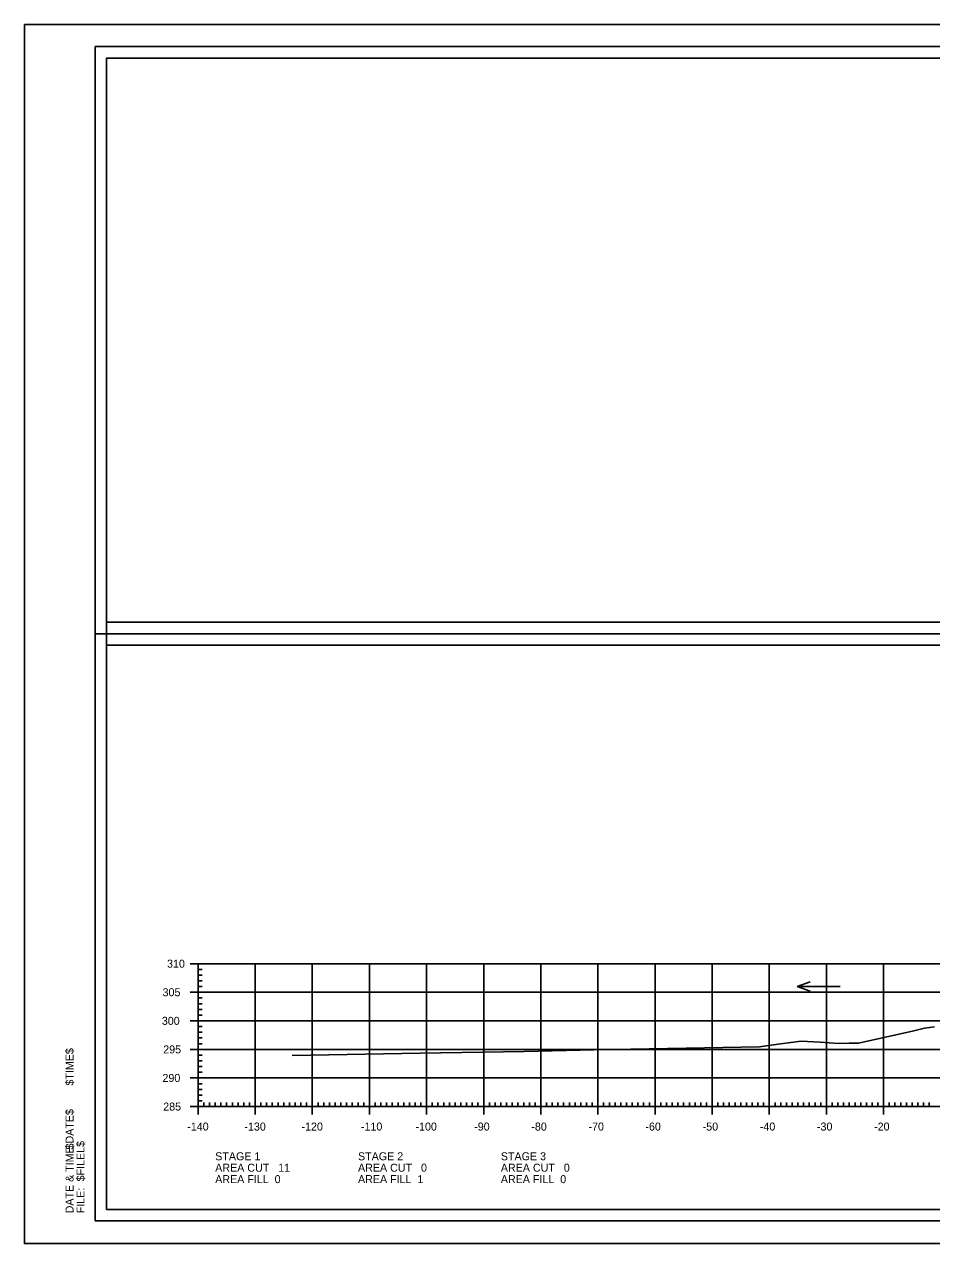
# Model space of a CAD drawing. Extents: x 1368713 to 1370673, y 380279 to 380950.
# Drawn here: x 1369981.9 to 1370140.7, y 380737.1 to 380950.4 of the extents above; entities that cross this region are included whole.
import ezdxf

# ---------------------------------------------------------------- set-up
doc = ezdxf.new("R2010")
doc.units = 0
for name, color, linetype in [('R_Axis', 7, 'Continuous'), ('R_Axis Annot', 7, 'Continuous'), ('R_Border', 7, 'Continuous'), ('R_Border Notes', 7, 'Continuous'), ('R_Border Plan-Plan', 7, 'Continuous'), ('R_Exist Surface', 7, 'Continuous'), ('R_Grid', 7, 'Continuous'), ('R_No Plot', 7, 'Continuous'), ('R_Water Annot', 7, 'Continuous')]:
    doc.layers.add(name, color=color, linetype=linetype)

msp = doc.modelspace()

# ---------------------------------------------------------------- linework, layer by layer
at = {"layer": 'R_Axis'}
for p, q in [((1370010.88, 380786.09), (1370013.68, 380786.09)), ((1370012.28, 380761.09), (1370012.28, 380786.09)), ((1370012.28, 380785.09), (1370012.98, 380785.09)), ((1370012.28, 380784.09), (1370012.98, 380784.09)), ((1370012.28, 380783.09), (1370012.98, 380783.09)), ((1370012.28, 380782.09), (1370012.98, 380782.09)), ((1370010.88, 380781.09), (1370013.68, 380781.09)), ((1370012.28, 380780.09), (1370012.98, 380780.09)), ((1370012.28, 380779.09), (1370012.98, 380779.09)), ((1370012.28, 380778.09), (1370012.98, 380778.09)), ((1370010.88, 380776.09), (1370013.68, 380776.09)), ((1370012.28, 380777.09), (1370012.98, 380777.09)), ((1370012.28, 380775.09), (1370012.98, 380775.09)), ((1370012.28, 380774.09), (1370012.98, 380774.09)), ((1370012.28, 380773.09), (1370012.98, 380773.09)), ((1370012.28, 380772.09), (1370012.98, 380772.09)), ((1370010.88, 380771.09), (1370013.68, 380771.09)), ((1370012.28, 380770.09), (1370012.98, 380770.09)), ((1370012.28, 380769.09), (1370012.98, 380769.09)), ((1370012.28, 380768.09), (1370012.98, 380768.09)), ((1370012.28, 380767.09), (1370012.98, 380767.09)), ((1370010.88, 380766.09), (1370013.68, 380766.09)), ((1370012.28, 380765.09), (1370012.98, 380765.09)), ((1370012.28, 380764.09), (1370012.98, 380764.09)), ((1370012.28, 380763.09), (1370012.98, 380763.09)), ((1370010.88, 380761.09), (1370013.68, 380761.09)), ((1370012.28, 380759.69), (1370012.28, 380762.49)), ((1370012.28, 380762.09), (1370012.98, 380762.09)), ((1370012.28, 380761.09), (1370292.28, 380761.09)), ((1370013.28, 380761.09), (1370013.28, 380761.79)), ((1370014.28, 380761.09), (1370014.28, 380761.79)), ((1370015.28, 380761.09), (1370015.28, 380761.79)), ((1370016.28, 380761.09), (1370016.28, 380761.79)), ((1370017.28, 380761.09), (1370017.28, 380761.79)), ((1370018.28, 380761.09), (1370018.28, 380761.79)), ((1370019.28, 380761.09), (1370019.28, 380761.79)), ((1370020.28, 380761.09), (1370020.28, 380761.79)), ((1370021.28, 380761.09), (1370021.28, 380761.79)), ((1370022.28, 380759.69), (1370022.28, 380762.49)), ((1370023.28, 380761.09), (1370023.28, 380761.79)), ((1370024.28, 380761.09), (1370024.28, 380761.79)), ((1370025.28, 380761.09), (1370025.28, 380761.79)), ((1370026.28, 380761.09), (1370026.28, 380761.79)), ((1370027.28, 380761.09), (1370027.28, 380761.79)), ((1370028.28, 380761.09), (1370028.28, 380761.79)), ((1370029.28, 380761.09), (1370029.28, 380761.79)), ((1370030.28, 380761.09), (1370030.28, 380761.79)), ((1370031.28, 380761.09), (1370031.28, 380761.79)), ((1370032.28, 380759.69), (1370032.28, 380762.49)), ((1370033.28, 380761.09), (1370033.28, 380761.79)), ((1370034.28, 380761.09), (1370034.28, 380761.79)), ((1370035.28, 380761.09), (1370035.28, 380761.79)), ((1370036.28, 380761.09), (1370036.28, 380761.79)), ((1370037.28, 380761.09), (1370037.28, 380761.79)), ((1370038.28, 380761.09), (1370038.28, 380761.79)), ((1370039.28, 380761.09), (1370039.28, 380761.79)), ((1370040.28, 380761.09), (1370040.28, 380761.79)), ((1370041.28, 380761.09), (1370041.28, 380761.79)), ((1370042.28, 380759.69), (1370042.28, 380762.49)), ((1370043.28, 380761.09), (1370043.28, 380761.79)), ((1370044.28, 380761.09), (1370044.28, 380761.79)), ((1370045.28, 380761.09), (1370045.28, 380761.79)), ((1370046.28, 380761.09), (1370046.28, 380761.79)), ((1370047.28, 380761.09), (1370047.28, 380761.79)), ((1370048.28, 380761.09), (1370048.28, 380761.79)), ((1370049.28, 380761.09), (1370049.28, 380761.79)), ((1370050.28, 380761.09), (1370050.28, 380761.79)), ((1370051.28, 380761.09), (1370051.28, 380761.79)), ((1370052.28, 380759.69), (1370052.28, 380762.49)), ((1370053.28, 380761.09), (1370053.28, 380761.79)), ((1370054.28, 380761.09), (1370054.28, 380761.79)), ((1370055.28, 380761.09), (1370055.28, 380761.79)), ((1370056.28, 380761.09), (1370056.28, 380761.79)), ((1370057.28, 380761.09), (1370057.28, 380761.79)), ((1370058.28, 380761.09), (1370058.28, 380761.79)), ((1370059.28, 380761.09), (1370059.28, 380761.79)), ((1370060.28, 380761.09), (1370060.28, 380761.79)), ((1370061.28, 380761.09), (1370061.28, 380761.79)), ((1370062.28, 380759.69), (1370062.28, 380762.49)), ((1370063.28, 380761.09), (1370063.28, 380761.79)), ((1370064.28, 380761.09), (1370064.28, 380761.79)), ((1370065.28, 380761.09), (1370065.28, 380761.79)), ((1370066.28, 380761.09), (1370066.28, 380761.79)), ((1370067.28, 380761.09), (1370067.28, 380761.79)), ((1370068.28, 380761.09), (1370068.28, 380761.79)), ((1370069.28, 380761.09), (1370069.28, 380761.79)), ((1370070.28, 380761.09), (1370070.28, 380761.79)), ((1370071.28, 380761.09), (1370071.28, 380761.79)), ((1370072.28, 380759.69), (1370072.28, 380762.49)), ((1370073.28, 380761.09), (1370073.28, 380761.79)), ((1370074.28, 380761.09), (1370074.28, 380761.79)), ((1370075.28, 380761.09), (1370075.28, 380761.79)), ((1370076.28, 380761.09), (1370076.28, 380761.79)), ((1370077.28, 380761.09), (1370077.28, 380761.79)), ((1370078.28, 380761.09), (1370078.28, 380761.79)), ((1370079.28, 380761.09), (1370079.28, 380761.79)), ((1370080.28, 380761.09), (1370080.28, 380761.79)), ((1370081.28, 380761.09), (1370081.28, 380761.79)), ((1370082.28, 380759.69), (1370082.28, 380762.49)), ((1370083.28, 380761.09), (1370083.28, 380761.79)), ((1370084.28, 380761.09), (1370084.28, 380761.79)), ((1370085.28, 380761.09), (1370085.28, 380761.79)), ((1370086.28, 380761.09), (1370086.28, 380761.79)), ((1370087.28, 380761.09), (1370087.28, 380761.79)), ((1370088.28, 380761.09), (1370088.28, 380761.79)), ((1370089.28, 380761.09), (1370089.28, 380761.79)), ((1370090.28, 380761.09), (1370090.28, 380761.79)), ((1370091.28, 380761.09), (1370091.28, 380761.79)), ((1370092.28, 380759.69), (1370092.28, 380762.49)), ((1370093.28, 380761.09), (1370093.28, 380761.79)), ((1370094.28, 380761.09), (1370094.28, 380761.79)), ((1370095.28, 380761.09), (1370095.28, 380761.79)), ((1370096.28, 380761.09), (1370096.28, 380761.79)), ((1370097.28, 380761.09), (1370097.28, 380761.79)), ((1370098.28, 380761.09), (1370098.28, 380761.79)), ((1370099.28, 380761.09), (1370099.28, 380761.79)), ((1370100.28, 380761.09), (1370100.28, 380761.79)), ((1370101.28, 380761.09), (1370101.28, 380761.79)), ((1370102.28, 380759.69), (1370102.28, 380762.49)), ((1370103.28, 380761.09), (1370103.28, 380761.79)), ((1370104.28, 380761.09), (1370104.28, 380761.79)), ((1370105.28, 380761.09), (1370105.28, 380761.79)), ((1370106.28, 380761.09), (1370106.28, 380761.79)), ((1370107.28, 380761.09), (1370107.28, 380761.79)), ((1370108.28, 380761.09), (1370108.28, 380761.79)), ((1370109.28, 380761.09), (1370109.28, 380761.79)), ((1370110.28, 380761.09), (1370110.28, 380761.79)), ((1370111.28, 380761.09), (1370111.28, 380761.79)), ((1370112.28, 380759.69), (1370112.28, 380762.49)), ((1370113.28, 380761.09), (1370113.28, 380761.79)), ((1370114.28, 380761.09), (1370114.28, 380761.79)), ((1370115.28, 380761.09), (1370115.28, 380761.79)), ((1370116.28, 380761.09), (1370116.28, 380761.79)), ((1370117.28, 380761.09), (1370117.28, 380761.79)), ((1370118.28, 380761.09), (1370118.28, 380761.79)), ((1370119.28, 380761.09), (1370119.28, 380761.79)), ((1370120.28, 380761.09), (1370120.28, 380761.79)), ((1370121.28, 380761.09), (1370121.28, 380761.79)), ((1370122.28, 380759.69), (1370122.28, 380762.49)), ((1370123.28, 380761.09), (1370123.28, 380761.79)), ((1370124.28, 380761.09), (1370124.28, 380761.79)), ((1370125.28, 380761.09), (1370125.28, 380761.79)), ((1370126.28, 380761.09), (1370126.28, 380761.79)), ((1370127.28, 380761.09), (1370127.28, 380761.79)), ((1370128.28, 380761.09), (1370128.28, 380761.79)), ((1370129.28, 380761.09), (1370129.28, 380761.79)), ((1370130.28, 380761.09), (1370130.28, 380761.79)), ((1370131.28, 380761.09), (1370131.28, 380761.79)), ((1370132.28, 380759.69), (1370132.28, 380762.49)), ((1370133.28, 380761.09), (1370133.28, 380761.79)), ((1370134.28, 380761.09), (1370134.28, 380761.79)), ((1370135.28, 380761.09), (1370135.28, 380761.79)), ((1370136.28, 380761.09), (1370136.28, 380761.79)), ((1370137.28, 380761.09), (1370137.28, 380761.79)), ((1370138.28, 380761.09), (1370138.28, 380761.79)), ((1370139.28, 380761.09), (1370139.28, 380761.79)), ((1370140.28, 380761.09), (1370140.28, 380761.79))]:
    msp.add_line(p, q, dxfattribs=at)
at = {"layer": 'R_Border'}
for p, q in [((1369994.28, 380946.55), (1370310.46, 380946.55)), ((1369994.28, 380741.09), (1369994.28, 380946.55)), ((1369994.28, 380741.09), (1369994.28, 380741.09)), ((1370310.46, 380741.09), (1369994.28, 380741.09))]:
    msp.add_line(p, q, dxfattribs=at)
at = {"layer": 'R_Border Plan-Plan'}
msp.add_line((1369994.28, 380843.82), (1370310.46, 380843.82), dxfattribs=at)
at = {"layer": 'R_Exist Surface'}
msp.add_lwpolyline([(1370028.73, 380770.05), (1370051.16, 380770.45), (1370069.35, 380770.75), (1370081.6, 380771.01), (1370110.54, 380771.53), (1370114.26, 380772.06), (1370117.88, 380772.56), (1370121.19, 380772.34), (1370124.33, 380772.12), (1370126.24, 380772.17), (1370127.9, 380772.2), (1370137.58, 380774.35), (1370139.43, 380774.78), (1370141.19, 380775.02)], dxfattribs=at)
at = {"layer": 'R_Grid'}
for p, q in [((1370012.28, 380786.09), (1370292.28, 380786.09)), ((1370012.28, 380761.09), (1370012.28, 380786.09)), ((1370022.28, 380761.09), (1370022.28, 380786.09)), ((1370032.28, 380761.09), (1370032.28, 380786.09)), ((1370042.28, 380761.09), (1370042.28, 380786.09)), ((1370052.28, 380761.09), (1370052.28, 380786.09)), ((1370062.28, 380761.09), (1370062.28, 380786.09)), ((1370072.28, 380761.09), (1370072.28, 380786.09)), ((1370082.28, 380761.09), (1370082.28, 380786.09)), ((1370092.28, 380761.09), (1370092.28, 380786.09)), ((1370102.28, 380761.09), (1370102.28, 380786.09)), ((1370112.28, 380761.09), (1370112.28, 380786.09)), ((1370122.28, 380761.09), (1370122.28, 380786.09)), ((1370132.28, 380761.09), (1370132.28, 380786.09)), ((1370012.28, 380781.09), (1370292.28, 380781.09)), ((1370012.28, 380776.09), (1370292.28, 380776.09)), ((1370012.28, 380771.09), (1370292.28, 380771.09)), ((1370012.28, 380766.09), (1370292.28, 380766.09)), ((1370012.28, 380761.09), (1370292.28, 380761.09))]:
    msp.add_line(p, q, dxfattribs=at)
at = {"layer": 'R_No Plot'}
for points in [[(1369981.88, 380950.45), (1370315.22, 380950.45), (1370315.22, 380737.11), (1369981.88, 380737.11)], [(1370308.46, 380845.82), (1369996.28, 380845.82), (1369996.28, 380944.55), (1370245.82, 380944.55), (1370245.82, 380934.67), (1370263.36, 380934.67), (1370287.46, 380934.67), (1370287.46, 380912.34), (1370308.46, 380912.34)], [(1369996.28, 380944.55), (1370245.82, 380944.55), (1370245.82, 380934.67), (1370263.36, 380934.67), (1370287.46, 380934.67), (1370287.46, 380912.34), (1370308.46, 380912.34), (1370308.46, 380743.09), (1369996.28, 380743.09)], [(1369996.28, 380841.82), (1370308.46, 380841.82), (1370308.46, 380743.09), (1369996.28, 380743.09)]]:
    msp.add_lwpolyline(points, close=True, dxfattribs=at)
at = {"layer": 'R_Water Annot'}
for p, q in [((1370117.13, 380782.1), (1370119.43, 380782.94)), ((1370124.67, 380782.1), (1370117.13, 380782.1)), ((1370117.13, 380782.1), (1370119.43, 380781.26))]:
    msp.add_line(p, q, dxfattribs=at)

# ---------------------------------------------------------------- texts
at = {"layer": 'R_Axis Annot'}
for s, p in [('310', (1370006.85, 380785.39)), ('305', (1370006.07, 380780.39)), ('300', (1370005.94, 380775.39)), ('295', (1370006.18, 380770.39)), ('290', (1370006.05, 380765.39)), ('285', (1370006.18, 380760.39)), ('-140', (1370010.39, 380756.89)), ('-130', (1370020.39, 380756.89)), ('-120', (1370030.39, 380756.89)), ('-110', (1370040.79, 380756.89)), ('-100', (1370050.34, 380756.89)), ('-90', (1370060.62, 380756.89)), ('-80', (1370070.62, 380756.89)), ('-70', (1370080.62, 380756.89)), ('-60', (1370090.59, 380756.89)), ('-50', (1370100.62, 380756.89)), ('-40', (1370110.62, 380756.89)), ('-30', (1370120.62, 380756.89)), ('-20', (1370130.62, 380756.89)), ('STAGE 1', (1370015.28, 380751.69)), ('STAGE 2', (1370040.28, 380751.69)), ('STAGE 3', (1370065.28, 380751.69)), ('AREA CUT   11', (1370015.28, 380749.69)), ('AREA CUT   0', (1370040.28, 380749.69)), ('AREA CUT   0', (1370065.28, 380749.69)), ('AREA FILL  0', (1370015.28, 380747.69)), ('AREA FILL  1', (1370040.28, 380747.69)), ('AREA FILL  0', (1370065.28, 380747.69))]:
    msp.add_text(s, height=1.4, dxfattribs=at).set_placement(p)
at = {"layer": 'R_Border Notes'}
for s, height, p in [('$TIME$', 1.397, (1369990.48, 380764.76)), ('$DATE$', 1.397, (1369990.48, 380753.59)), ('DATE & TIME:', 1.3968, (1369990.48, 380742.41)), ('$FILEL$', 1.397, (1369992.4, 380748)), ('FILE: ', 1.397, (1369992.4, 380742.41))]:
    msp.add_text(s, height=height, rotation=90, dxfattribs=at).set_placement(p)

doc.saveas('drawing.dxf')
